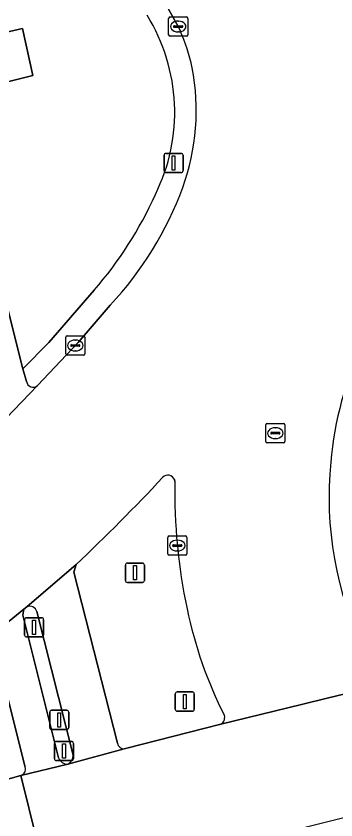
# Model space of a CAD drawing. Extents: x 158352 to 159489, y 383828 to 384603.
# Drawn here: x 159229.58 to 159246.25, y 383975.15 to 384016.98 of the extents above; entities that cross this region are included whole.
import ezdxf

# ---------------------------------------------------------------- set-up
doc = ezdxf.new("R2010")
doc.units = 0
for name, color, linetype in [('IMGEO_Berm_groen', 7, 'Continuous'), ('IMGEO_Berm_open', 7, 'Continuous'), ('IMGEO_Drukknoppaal', 7, 'Continuous'), ('IMGEO_Fietspad_gesloten', 7, 'Continuous'), ('IMGEO_Kolk', 7, 'Continuous'), ('IMGEO_Lichtmast', 7, 'Continuous'), ('IMGEO_OVBaan_gesloten', 7, 'Continuous'), ('IMGEO_Rijbaan_regionaal_gesloten', 7, 'Continuous'), ('IMGEO_Rioolput', 7, 'Continuous'), ('IMGEO_Verkeerseiland_groen', 7, 'Continuous'), ('IMGEO_Verkeerseiland_open', 7, 'Continuous'), ('IMGEO_Verkeersregelinstallatiepaal', 7, 'Continuous'), ('IMGEO_Voetpad_open', 7, 'Continuous')]:
    doc.layers.add(name, color=color, linetype=linetype)

msp = doc.modelspace()

# ---------------------------------------------------------------- linework, layer by layer
at = {"layer": 'IMGEO_Berm_groen'}
for points in [[(159230.06, 383977.9), (159228.447, 383984.264)], [(159219.77, 383974.497), (159219.732, 383974.693), (159228.64, 383977.134), (159229.826, 383977.466)]]:
    msp.add_lwpolyline(points, dxfattribs=at)
msp.add_arc((159229.73, 383977.798), 0.346, 286.1779, 17.1576, dxfattribs=at)
at = {"layer": 'IMGEO_Berm_open'}
for points in [[(159238.124, 384016.231), (159238.031, 384016.433), (159237.087, 384018.136), (159234.416, 384021.841)], [(159233.643, 384002.715), (159231.28, 384000), (159229.939, 383998.616), (159230.126, 383997.965)], [(159230.702, 383997.748), (159232.817, 384000), (159234.492, 384001.939)]]:
    msp.add_lwpolyline(points, dxfattribs=at)
for centre, radius, start, end in [((159228.286, 384011.972), 9.562, 333.4279, 31.8647), ((159229.033, 384012.16), 9.961, 12.3377, 24.1248), ((159227.046, 384012.087), 11.923, 340.271, 10.6375), ((159221.302, 384014.301), 18.077, 316.854, 339.8089), ((159218.822, 384015.739), 19.73, 318.6936, 335.9407), ((159264.889, 383992.042), 18.992, 155.2265, 174.7791), ((159230.474, 383998.015), 0.351, 188.1272, 310.5864), ((159264.241, 383991.948), 18.355, 174.3042, 205.8641)]:
    msp.add_arc(centre, radius, start, end, dxfattribs=at)
at = {"layer": 'IMGEO_Drukknoppaal'}
for p, q in [((159231.434, 383980.856), (159232.224, 383980.856)), ((159232.224, 383980.856), (159231.434, 383980.856)), ((159231.334, 383979.956), (159231.334, 383980.756)), ((159231.334, 383980.756), (159231.334, 383979.956)), ((159232.324, 383980.756), (159232.324, 383979.956)), ((159232.324, 383979.956), (159232.324, 383980.756)), ((159232.224, 383979.856), (159231.434, 383979.856)), ((159231.434, 383979.856), (159232.224, 383979.856))]:
    msp.add_line(p, q, dxfattribs=at)
msp.add_lwpolyline([(159231.754, 383980.731), (159231.904, 383980.731), (159231.904, 383979.981), (159231.754, 383979.981), (159231.754, 383980.731)], dxfattribs=at)
for centre, start, end in [((159231.434, 383980.756), 90, 180), ((159231.434, 383980.756), 90, 180), ((159232.224, 383980.756), 0, 90), ((159232.224, 383980.756), 360, 90), ((159231.434, 383979.956), 180, 270), ((159231.434, 383979.956), 180, 270), ((159232.224, 383979.956), 270, 0), ((159232.224, 383979.956), 270, 0)]:
    msp.add_arc(centre, 0.1, start, end, dxfattribs=at)
at = {"layer": 'IMGEO_Fietspad_gesloten'}
for points in [[(159230.126, 383997.965), (159229.939, 383998.616), (159229.59, 384000), (159226.35, 384012.865)], [(159224.214, 384011.517), (159224.789, 384009.451), (159225.487, 384006.73), (159227.14, 384000), (159228.274, 383995.535), (159228.227, 383995.21), (159230.702, 383997.748)], [(159234.866, 383979.139), (159232.595, 383988.045), (159232.706, 383988.435), (159230.133, 383986.234)], [(159230.666, 383985.992), (159232.554, 383978.52)], [(159232.282, 383978.051), (159235.216, 383978.857)]]:
    msp.add_lwpolyline(points, dxfattribs=at)
for centre, radius, start, end in [((159230.474, 383998.015), 0.351, 188.1272, 310.5864), ((159230.298, 383985.889), 0.382, 15.6495, 115.5112), ((159235.195, 383979.189), 0.332, 188.6129, 273.6693), ((159232.013, 383978.52), 0.541, 299.8198, 359.9563)]:
    msp.add_arc(centre, radius, start, end, dxfattribs=at)
at = {"layer": 'IMGEO_Kolk'}
for p, q in [((159237.53, 384016.007), (159237.53, 384016.859)), ((159237.605, 384016.933), (159238.457, 384016.933)), ((159238.531, 384016.859), (159238.531, 384016.007)), ((159237.789, 384016.427), (159237.789, 384016.439)), ((159237.832, 384016.476), (159238.23, 384016.476)), ((159238.018, 384016.713), (159238.043, 384016.713)), ((159238.273, 384016.439), (159238.273, 384016.427)), ((159238.227, 384016.39), (159237.829, 384016.39)), ((159238.041, 384016.153), (159238.016, 384016.153)), ((159238.457, 384015.933), (159237.605, 384015.933)), ((159232.168, 383999.411), (159232.168, 384000.263)), ((159232.243, 384000.337), (159233.095, 384000.337)), ((159232.656, 384000.117), (159232.681, 384000.117)), ((159233.169, 384000.263), (159233.169, 383999.411)), ((159232.427, 383999.831), (159232.427, 383999.843)), ((159232.865, 383999.794), (159232.467, 383999.794)), ((159232.47, 383999.88), (159232.868, 383999.88)), ((159232.911, 383999.843), (159232.911, 383999.831)), ((159233.095, 383999.337), (159232.243, 383999.337)), ((159232.679, 383999.557), (159232.654, 383999.557)), ((159237.482, 383989), (159237.482, 383989.852)), ((159237.557, 383989.926), (159238.409, 383989.926)), ((159237.97, 383989.706), (159237.995, 383989.706)), ((159238.483, 383989.852), (159238.483, 383989)), ((159237.741, 383989.42), (159237.741, 383989.432)), ((159238.179, 383989.383), (159237.781, 383989.383)), ((159237.784, 383989.469), (159238.182, 383989.469)), ((159238.225, 383989.432), (159238.225, 383989.42)), ((159238.409, 383988.926), (159237.557, 383988.926)), ((159237.993, 383989.146), (159237.968, 383989.146))]:
    msp.add_line(p, q, dxfattribs=at)
for points in [[(159237.53, 384016.007), (159237.53, 384016.859)], [(159237.605, 384016.933), (159238.457, 384016.933)], [(159238.531, 384016.859), (159238.531, 384016.007)], [(159238.457, 384015.933), (159237.605, 384015.933)], [(159232.168, 383999.411), (159232.168, 384000.263)], [(159232.243, 384000.337), (159233.095, 384000.337)], [(159233.169, 384000.263), (159233.169, 383999.411)], [(159233.095, 383999.337), (159232.243, 383999.337)], [(159237.482, 383989), (159237.482, 383989.852)], [(159237.557, 383989.926), (159238.409, 383989.926)], [(159238.483, 383989.852), (159238.483, 383989)], [(159238.409, 383988.926), (159237.557, 383988.926)]]:
    msp.add_lwpolyline(points, dxfattribs=at)
for centre, radius, start, end in [((159237.607, 384016.857), 0.0765, 91.552, 178.448), ((159237.607, 384016.857), 0.0765, 91.552, 178.448), ((159238.455, 384016.857), 0.0765, 1.552, 88.448), ((159238.455, 384016.857), 0.0765, 1.552, 88.448), ((159237.829, 384016.436), 0.0403, 85.8775, 175.7526), ((159237.826, 384016.426), 0.0366, 178.938, 274.7102), ((159238.23, 384016.433), 0.043, 264.8664, 352.4533), ((159238.234, 384016.438), 0.0386, 1.7309, 96.639), ((159237.607, 384016.009), 0.0765, 181.552, 268.448), ((159237.607, 384016.009), 0.0765, 181.552, 268.448), ((159238.455, 384016.009), 0.0765, 271.552, 358.448), ((159238.455, 384016.009), 0.0765, 271.552, 358.448), ((159232.245, 384000.261), 0.0765, 91.552, 178.448), ((159232.245, 384000.261), 0.0765, 91.552, 178.448), ((159233.093, 384000.261), 0.0765, 1.552, 88.448), ((159233.093, 384000.261), 0.0765, 1.552, 88.448), ((159232.467, 383999.84), 0.0403, 85.8775, 175.7526), ((159232.464, 383999.83), 0.0366, 178.938, 274.7102), ((159232.868, 383999.837), 0.043, 264.8664, 352.4533), ((159232.872, 383999.842), 0.0386, 1.7309, 96.639), ((159232.245, 383999.413), 0.0765, 181.552, 268.448), ((159232.245, 383999.413), 0.0765, 181.552, 268.448), ((159233.093, 383999.413), 0.0765, 271.552, 358.448), ((159233.093, 383999.413), 0.0765, 271.552, 358.448), ((159237.559, 383989.85), 0.0765, 91.552, 178.448), ((159237.559, 383989.85), 0.0765, 91.552, 178.448), ((159238.407, 383989.85), 0.0765, 1.552, 88.448), ((159238.407, 383989.85), 0.0765, 1.552, 88.448), ((159237.781, 383989.429), 0.0403, 85.8775, 175.7526), ((159237.778, 383989.419), 0.0366, 178.938, 274.7102), ((159238.182, 383989.426), 0.043, 264.8664, 352.4533), ((159238.186, 383989.431), 0.0386, 1.7309, 96.639), ((159237.559, 383989.002), 0.0765, 181.552, 268.448), ((159237.559, 383989.002), 0.0765, 181.552, 268.448), ((159238.407, 383989.002), 0.0765, 271.552, 358.448), ((159238.407, 383989.002), 0.0765, 271.552, 358.448)]:
    msp.add_arc(centre, radius, start, end, dxfattribs=at)
for centre, major_axis, ratio, start_param, end_param in [((159238.017, 384016.433), (-0.387, 0.002), 0.722429, 4.712389, 7.853982), ((159238.042, 384016.433), (-0.39, 0.002), 0.717154, 1.570796, 4.712389), ((159232.655, 383999.837), (-0.387, 0.002), 0.722429, 4.712389, 7.853982), ((159232.68, 383999.837), (-0.39, 0.002), 0.717154, 1.570796, 4.712389), ((159237.969, 383989.426), (-0.387, 0.002), 0.722429, 4.712389, 7.853982), ((159237.994, 383989.426), (-0.39, 0.002), 0.717154, 1.570796, 4.712389)]:
    msp.add_ellipse(centre, major_axis=major_axis, ratio=ratio, start_param=start_param, end_param=end_param, dxfattribs=at)
at = {"layer": 'IMGEO_Lichtmast'}
for p, q in [((159237.29, 384008.934), (159237.29, 384009.734)), ((159237.29, 384009.734), (159237.29, 384008.934)), ((159237.39, 384009.834), (159238.18, 384009.834)), ((159238.18, 384009.834), (159237.39, 384009.834)), ((159238.28, 384009.734), (159238.28, 384008.934)), ((159238.28, 384008.934), (159238.28, 384009.734)), ((159238.18, 384008.834), (159237.39, 384008.834)), ((159237.39, 384008.834), (159238.18, 384008.834)), ((159235.279, 383987.611), (159235.279, 383988.411)), ((159235.279, 383988.411), (159235.279, 383987.611)), ((159235.379, 383988.511), (159236.169, 383988.511)), ((159236.169, 383988.511), (159235.379, 383988.511)), ((159236.269, 383988.411), (159236.269, 383987.611)), ((159236.269, 383987.611), (159236.269, 383988.411)), ((159236.169, 383987.511), (159235.379, 383987.511)), ((159235.379, 383987.511), (159236.169, 383987.511))]:
    msp.add_line(p, q, dxfattribs=at)
for points in [[(159237.71, 384009.709), (159237.86, 384009.709), (159237.86, 384008.959), (159237.71, 384008.959), (159237.71, 384009.709)], [(159235.699, 383988.386), (159235.849, 383988.386), (159235.849, 383987.636), (159235.699, 383987.636), (159235.699, 383988.386)]]:
    msp.add_lwpolyline(points, dxfattribs=at)
for centre, start, end in [((159237.39, 384009.734), 90, 180), ((159237.39, 384009.734), 90, 180), ((159238.18, 384009.734), 0, 90), ((159238.18, 384009.734), 360, 90), ((159237.39, 384008.934), 180, 270), ((159237.39, 384008.934), 180, 270), ((159238.18, 384008.934), 270, 0), ((159238.18, 384008.934), 270, 0), ((159235.379, 383988.411), 90, 180), ((159235.379, 383988.411), 90, 180), ((159236.169, 383988.411), 0, 90), ((159236.169, 383988.411), 360, 90), ((159235.379, 383987.611), 180, 270), ((159235.379, 383987.611), 180, 270), ((159236.169, 383987.611), 270, 0), ((159236.169, 383987.611), 270, 0)]:
    msp.add_arc(centre, 0.1, start, end, dxfattribs=at)
at = {"layer": 'IMGEO_OVBaan_gesloten'}
msp.add_lwpolyline([(159259.905, 383978.593), (159259.206, 383984.692), (159258.681, 383984.567), (159248.804, 383982.223), (159245.799, 383981.488), (159244.518, 383981.175), (159240.179, 383980.114), (159235.346, 383978.893), (159235.216, 383978.857), (159232.282, 383978.051), (159229.826, 383977.466), (159230.686, 383974.033), (159231.334, 383971.446), (159233.383, 383971.959)], close=True, dxfattribs=at)
msp.add_lwpolyline([(159230.686, 383974.033), (159229.826, 383977.466), (159228.64, 383977.134), (159219.732, 383974.693), (159219.77, 383974.497)], dxfattribs=at)
at = {"layer": 'IMGEO_Rijbaan_regionaal_gesloten'}
for points in [[(159239.995, 384024.528), (159234.416, 384021.841), (159237.087, 384018.136), (159238.031, 384016.433), (159238.124, 384016.231)], [(159234.492, 384001.939), (159232.817, 384000), (159230.702, 383997.748), (159228.227, 383995.21), (159228.118, 383995.098), (159226.213, 383993.094)], [(159226.073, 383992.943), (159227.047, 383988.599), (159227.977, 383984.484), (159229.993, 383986.12), (159230.133, 383986.234), (159232.706, 383988.435)], [(159237.83, 383992.861), (159237.853, 383992.76)], [(159240.179, 383980.114), (159244.518, 383981.175), (159245.799, 383981.488), (159248.804, 383982.223)]]:
    msp.add_lwpolyline(points, dxfattribs=at)
for centre, radius, start, end in [((159229.033, 384012.16), 9.961, 12.3377, 24.1248), ((159227.046, 384012.087), 11.923, 340.271, 10.6375), ((159221.302, 384014.301), 18.077, 316.854, 339.8089), ((159264.889, 383992.042), 18.992, 155.2265, 174.7791), ((159264.241, 383991.948), 18.355, 174.3042, 205.8641), ((159162.314, 384062.981), 102.529, 313.35845, 316.94464), ((159237.491, 383992.732), 0.362, 20.8567, 135.9354), ((159267.202, 383992.249), 29.354, 179.0019, 192.0095), ((159260.136, 383990.6), 22.099, 191.6398, 206.9531), ((159240.073, 383980.478), 0.379, 286.2154, 16.1536)]:
    msp.add_arc(centre, radius, start, end, dxfattribs=at)
at = {"layer": 'IMGEO_Rioolput'}
for p, q in [((159242.59, 383994.85), (159242.59, 383995.702)), ((159242.665, 383995.776), (159243.517, 383995.776)), ((159243.078, 383995.556), (159243.103, 383995.556)), ((159243.591, 383995.702), (159243.591, 383994.85)), ((159242.849, 383995.27), (159242.849, 383995.282)), ((159243.287, 383995.233), (159242.889, 383995.233)), ((159242.892, 383995.319), (159243.29, 383995.319)), ((159243.333, 383995.282), (159243.333, 383995.27)), ((159243.517, 383994.776), (159242.665, 383994.776)), ((159243.101, 383994.996), (159243.076, 383994.996))]:
    msp.add_line(p, q, dxfattribs=at)
for points in [[(159242.59, 383994.85), (159242.59, 383995.702)], [(159242.665, 383995.776), (159243.517, 383995.776)], [(159243.591, 383995.702), (159243.591, 383994.85)], [(159243.517, 383994.776), (159242.665, 383994.776)]]:
    msp.add_lwpolyline(points, dxfattribs=at)
for centre, radius, start, end in [((159242.667, 383995.7), 0.0765, 91.552, 178.448), ((159242.667, 383995.7), 0.0765, 91.552, 178.448), ((159243.515, 383995.7), 0.0765, 1.552, 88.448), ((159243.515, 383995.7), 0.0765, 1.552, 88.448), ((159242.889, 383995.279), 0.0403, 85.8775, 175.7526), ((159242.886, 383995.269), 0.0366, 178.938, 274.7102), ((159243.29, 383995.276), 0.043, 264.8664, 352.4533), ((159243.294, 383995.281), 0.0386, 1.7309, 96.639), ((159242.667, 383994.852), 0.0765, 181.552, 268.448), ((159242.667, 383994.852), 0.0765, 181.552, 268.448), ((159243.515, 383994.852), 0.0765, 271.552, 358.448), ((159243.515, 383994.852), 0.0765, 271.552, 358.448)]:
    msp.add_arc(centre, radius, start, end, dxfattribs=at)
for centre, major_axis, ratio, start_param, end_param in [((159243.077, 383995.276), (-0.387, 0.002), 0.722429, 4.712389, 7.853982), ((159243.102, 383995.276), (-0.39, 0.002), 0.717154, 1.570796, 4.712389)]:
    msp.add_ellipse(centre, major_axis=major_axis, ratio=ratio, start_param=start_param, end_param=end_param, dxfattribs=at)
at = {"layer": 'IMGEO_Verkeerseiland_groen'}
msp.add_lwpolyline([(159225.746, 384015.372), (159229.909, 384016.338), (159230.461, 384013.889), (159226.35, 384012.865), (159229.59, 384000), (159229.939, 383998.616), (159231.28, 384000), (159233.643, 384002.715)], dxfattribs=at)
for centre, radius, start, end in [((159228.286, 384011.972), 9.562, 333.4279, 31.8647), ((159218.822, 384015.739), 19.73, 318.6936, 335.9407)]:
    msp.add_arc(centre, radius, start, end, dxfattribs=at)
at = {"layer": 'IMGEO_Verkeerseiland_open'}
for points in [[(159237.853, 383992.76), (159237.83, 383992.861)], [(159232.706, 383988.435), (159232.595, 383988.045), (159234.866, 383979.139)], [(159230.133, 383986.234), (159229.993, 383986.12), (159229.926, 383985.798), (159231.794, 383978.375)], [(159232.554, 383978.52), (159230.666, 383985.992)], [(159235.216, 383978.857), (159235.346, 383978.893), (159240.179, 383980.114)]]:
    msp.add_lwpolyline(points, dxfattribs=at)
for centre, radius, start, end in [((159162.314, 384062.981), 102.529, 313.35845, 316.94464), ((159237.491, 383992.732), 0.362, 20.8567, 135.9354), ((159267.202, 383992.249), 29.354, 179.0019, 192.0095), ((159230.298, 383985.889), 0.382, 15.6495, 115.5112), ((159260.136, 383990.6), 22.099, 191.6398, 206.9531), ((159240.073, 383980.478), 0.379, 286.2154, 16.1536), ((159235.195, 383979.189), 0.332, 188.6129, 273.6693), ((159232.288, 383978.59), 0.539, 203.4985, 269.3384), ((159232.013, 383978.52), 0.541, 299.8198, 359.9563)]:
    msp.add_arc(centre, radius, start, end, dxfattribs=at)
at = {"layer": 'IMGEO_Verkeersregelinstallatiepaal'}
for p, q in [((159230.025, 383984.771), (159230.025, 383985.571)), ((159230.025, 383985.571), (159230.025, 383984.771)), ((159230.125, 383985.671), (159230.915, 383985.671)), ((159230.915, 383985.671), (159230.125, 383985.671)), ((159231.015, 383985.571), (159231.015, 383984.771)), ((159231.015, 383984.771), (159231.015, 383985.571)), ((159230.915, 383984.671), (159230.125, 383984.671)), ((159230.125, 383984.671), (159230.915, 383984.671)), ((159237.878, 383980.909), (159237.878, 383981.709)), ((159237.878, 383981.709), (159237.878, 383980.909)), ((159237.978, 383981.809), (159238.768, 383981.809)), ((159238.768, 383981.809), (159237.978, 383981.809)), ((159238.868, 383981.709), (159238.868, 383980.909)), ((159238.868, 383980.909), (159238.868, 383981.709)), ((159238.768, 383980.809), (159237.978, 383980.809)), ((159237.978, 383980.809), (159238.768, 383980.809)), ((159231.681, 383979.237), (159232.471, 383979.237)), ((159232.471, 383979.237), (159231.681, 383979.237)), ((159231.581, 383978.337), (159231.581, 383979.137)), ((159231.581, 383979.137), (159231.581, 383978.337)), ((159232.571, 383979.137), (159232.571, 383978.337)), ((159232.571, 383978.337), (159232.571, 383979.137)), ((159232.471, 383978.237), (159231.681, 383978.237)), ((159231.681, 383978.237), (159232.471, 383978.237))]:
    msp.add_line(p, q, dxfattribs=at)
for points in [[(159230.445, 383985.546), (159230.595, 383985.546), (159230.595, 383984.796), (159230.445, 383984.796), (159230.445, 383985.546)], [(159238.298, 383981.684), (159238.448, 383981.684), (159238.448, 383980.934), (159238.298, 383980.934), (159238.298, 383981.684)], [(159232.001, 383979.112), (159232.151, 383979.112), (159232.151, 383978.362), (159232.001, 383978.362), (159232.001, 383979.112)]]:
    msp.add_lwpolyline(points, dxfattribs=at)
for centre, start, end in [((159230.125, 383985.571), 90, 180), ((159230.125, 383985.571), 90, 180), ((159230.915, 383985.571), 0, 90), ((159230.915, 383985.571), 360, 90), ((159230.125, 383984.771), 180, 270), ((159230.125, 383984.771), 180, 270), ((159230.915, 383984.771), 270, 0), ((159230.915, 383984.771), 270, 0), ((159237.978, 383981.709), 90, 180), ((159237.978, 383981.709), 90, 180), ((159238.768, 383981.709), 0, 90), ((159238.768, 383981.709), 360, 90), ((159237.978, 383980.909), 180, 270), ((159237.978, 383980.909), 180, 270), ((159238.768, 383980.909), 270, 0), ((159238.768, 383980.909), 270, 0), ((159231.681, 383979.137), 90, 180), ((159231.681, 383979.137), 90, 180), ((159232.471, 383979.137), 0, 90), ((159232.471, 383979.137), 360, 90), ((159231.681, 383978.337), 180, 270), ((159231.681, 383978.337), 180, 270), ((159232.471, 383978.337), 270, 0), ((159232.471, 383978.337), 270, 0)]:
    msp.add_arc(centre, 0.1, start, end, dxfattribs=at)
at = {"layer": 'IMGEO_Voetpad_open'}
msp.add_lwpolyline([(159226.35, 384012.865), (159230.461, 384013.889), (159229.909, 384016.338), (159225.746, 384015.372), (159225.848, 384014.865)], close=True, dxfattribs=at)
for points in [[(159231.794, 383978.375), (159229.926, 383985.798), (159229.993, 383986.12), (159227.977, 383984.484)], [(159228.447, 383984.264), (159230.06, 383977.9)], [(159229.826, 383977.466), (159232.282, 383978.051)]]:
    msp.add_lwpolyline(points, dxfattribs=at)
for centre, radius, start, end in [((159232.288, 383978.59), 0.539, 203.4985, 269.3384), ((159229.73, 383977.798), 0.346, 286.1779, 17.1576)]:
    msp.add_arc(centre, radius, start, end, dxfattribs=at)

doc.saveas('drawing.dxf')
